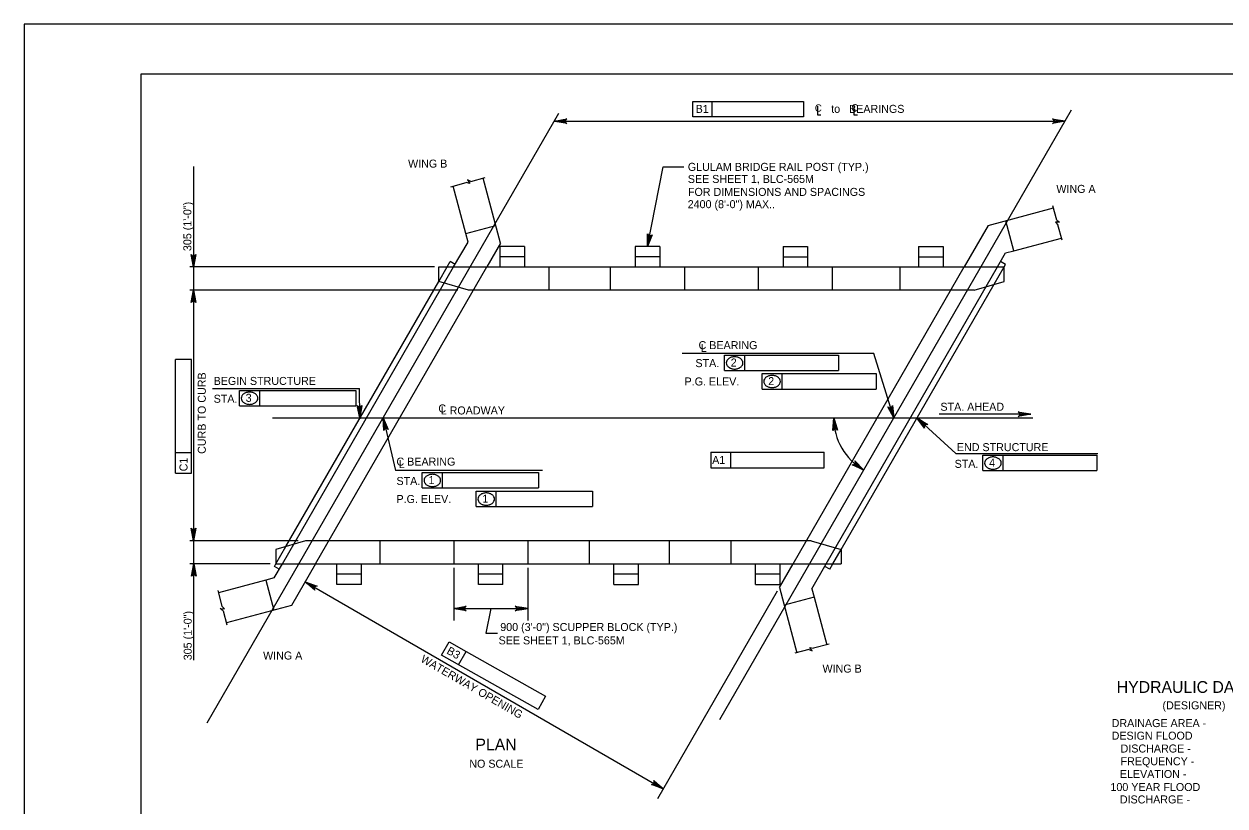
# Model space of a CAD drawing. Extents: x -13 to 81, y -176 to 0.
# Drawn here: x 0 to 18.01, y -11.71 to 0 of the extents above; entities that cross this region are included whole.
import ezdxf

# ---------------------------------------------------------------- set-up
doc = ezdxf.new("R2010")
doc.units = 0
for name, color, linetype in [('Level 1', 7, 'Continuous'), ('Level 2', 7, 'Continuous'), ('Level 3', 7, 'Continuous'), ('Level 4', 7, 'Continuous'), ('Level 62', 7, 'Continuous'), ('Level 63', 7, 'Continuous')]:
    doc.layers.add(name, color=color, linetype=linetype)

msp = doc.modelspace()

# ---------------------------------------------------------------- linework, layer by layer
at = {"layer": 'Level 1'}
msp.add_lwpolyline([(1.75, -21.25), (33.25, -21.25), (33.25, -0.75), (1.75, -0.75)], close=True, dxfattribs=at)
at = {"layer": 'Level 2'}
for p, q in [((7.144, -3.284), (6.882, -2.308)), ((6.623, -3.14), (6.432, -2.429)), ((14.457, -3.018), (15.433, -2.756)), ((6.623, -3.14), (7.073, -3.02)), ((14.457, -3.018), (14.097, -3.64)), ((14.842, -3.396), (14.721, -2.947)), ((6.657, -3.266), (6.623, -3.14)), ((14.842, -3.396), (15.553, -3.206)), ((6.441, -3.64), (6.657, -3.266)), ((7.144, -3.284), (6.938, -3.64)), ((7.502, -3.333), (7.133, -3.333)), ((7.133, -3.333), (7.133, -3.64)), ((7.502, -3.333), (7.502, -3.64)), ((9.532, -3.333), (9.163, -3.333)), ((9.163, -3.333), (9.163, -3.64)), ((9.532, -3.333), (9.532, -3.64)), ((11.379, -3.333), (11.748, -3.333)), ((11.379, -3.333), (11.379, -3.64)), ((11.748, -3.333), (11.748, -3.64)), ((13.409, -3.333), (13.778, -3.333)), ((13.409, -3.333), (13.409, -3.64)), ((13.778, -3.333), (13.778, -3.64)), ((14.716, -3.43), (14.842, -3.396)), ((6.342, -3.64), (6.389, -3.559)), ((6.463, -3.602), (6.389, -3.559)), ((14.594, -3.64), (14.716, -3.43)), ((14.715, -3.602), (14.641, -3.559)), ((3.873, -8.087), (6.441, -3.64)), ((4.371, -8.087), (6.938, -3.64)), ((6.218, -3.64), (14.693, -3.64)), ((6.218, -3.856), (6.218, -3.64)), ((6.218, -3.856), (6.342, -3.64)), ((11.53, -8.087), (14.097, -3.64)), ((12.027, -8.087), (14.594, -3.64)), ((14.543, -3.899), (14.693, -3.64)), ((14.693, -3.64), (14.715, -3.602)), ((14.693, -3.856), (14.693, -3.64)), ((3.925, -7.828), (6.218, -3.856)), ((6.665, -3.986), (6.218, -3.856)), ((12.25, -7.872), (14.543, -3.899)), ((14.246, -3.986), (14.693, -3.856)), ((14.246, -3.986), (6.665, -3.986)), ((4.222, -7.741), (3.775, -7.872)), ((11.803, -7.741), (4.222, -7.741)), ((11.803, -7.741), (12.25, -7.872)), ((3.775, -8.088), (3.925, -7.828)), ((3.775, -7.872), (3.775, -8.087)), ((12.125, -8.087), (12.25, -7.872)), ((12.25, -7.872), (12.25, -8.087)), ((3.752, -8.297), (3.873, -8.087)), ((3.753, -8.126), (3.775, -8.088)), ((3.775, -8.087), (12.25, -8.087)), ((4.371, -8.087), (4.011, -8.71)), ((4.69, -8.395), (4.69, -8.087)), ((5.059, -8.395), (5.059, -8.087)), ((6.812, -8.395), (6.812, -8.087)), ((7.181, -8.395), (7.181, -8.087)), ((8.843, -8.395), (8.843, -8.087)), ((9.212, -8.395), (9.212, -8.087)), ((10.966, -8.395), (10.966, -8.087)), ((11.324, -8.443), (11.53, -8.087)), ((11.335, -8.395), (11.335, -8.087)), ((11.811, -8.461), (12.027, -8.087)), ((12.079, -8.168), (12.125, -8.087)), ((3.827, -8.168), (3.753, -8.126)), ((12.079, -8.168), (12.005, -8.126)), ((3.626, -8.331), (2.914, -8.522)), ((3.752, -8.297), (3.626, -8.331)), ((3.626, -8.331), (3.746, -8.781)), ((5.059, -8.395), (4.69, -8.395)), ((7.181, -8.395), (6.812, -8.395)), ((8.843, -8.395), (9.212, -8.395)), ((10.966, -8.395), (11.335, -8.395)), ((11.324, -8.443), (11.586, -9.419)), ((11.811, -8.461), (11.845, -8.587)), ((11.845, -8.587), (11.395, -8.708)), ((11.845, -8.587), (12.035, -9.299)), ((4.011, -8.71), (3.035, -8.972))]:
    msp.add_line(p, q, dxfattribs=at)
at = {"layer": 'Level 3'}
for p, q in [((2.747, -10.469), (8.02, -1.335)), ((10.433, -10.417), (15.706, -1.284)), ((6.65, -2.335), (6.684, -2.387)), ((6.7, -2.357), (6.65, -2.335)), ((6.7, -2.357), (6.914, -2.3)), ((6.398, -2.438), (6.631, -2.375)), ((6.684, -2.387), (6.631, -2.375)), ((15.482, -2.938), (15.424, -2.724)), ((15.463, -2.967), (15.5, -3.007)), ((15.525, -2.97), (15.463, -2.967)), ((15.482, -2.938), (15.525, -2.97)), ((15.563, -3.24), (15.5, -3.007)), ((7.502, -3.487), (7.133, -3.487)), ((9.532, -3.487), (9.163, -3.487)), ((11.379, -3.487), (11.748, -3.487)), ((13.409, -3.487), (13.778, -3.487)), ((7.871, -3.986), (7.871, -3.64)), ((8.794, -3.986), (8.794, -3.64)), ((9.902, -3.64), (9.902, -3.97)), ((11.009, -3.64), (11.009, -3.986)), ((12.117, -3.64), (12.117, -3.986)), ((13.132, -3.64), (13.132, -3.986)), ((5.335, -7.741), (5.335, -8.087)), ((6.443, -7.741), (6.443, -8.087)), ((7.551, -7.741), (7.551, -8.087)), ((8.474, -7.741), (8.474, -8.087)), ((9.674, -7.741), (9.674, -8.087)), ((10.597, -7.741), (10.597, -8.087)), ((5.059, -8.241), (4.69, -8.241)), ((7.181, -8.241), (6.812, -8.241)), ((9.212, -8.241), (8.843, -8.241)), ((11.335, -8.241), (10.966, -8.241)), ((2.905, -8.487), (2.968, -8.72)), ((2.986, -8.79), (2.942, -8.757)), ((2.942, -8.757), (3.005, -8.761)), ((3.005, -8.761), (2.968, -8.72)), ((2.986, -8.79), (3.043, -9.003)), ((11.818, -9.392), (11.783, -9.34)), ((11.783, -9.34), (11.837, -9.352)), ((12.07, -9.29), (11.837, -9.352)), ((11.767, -9.371), (11.554, -9.428)), ((11.767, -9.371), (11.818, -9.392))]:
    msp.add_line(p, q, dxfattribs=at)
at = {"layer": 'Level 4'}
for p, q in [((10.027, -1.161), (10.316, -1.161)), ((10.027, -1.392), (10.027, -1.161)), ((10.316, -1.392), (10.316, -1.161)), ((10.316, -1.161), (11.688, -1.161)), ((11.688, -1.161), (11.688, -1.392)), ((11.894, -1.23), (11.894, -1.358)), ((12.44, -1.23), (12.44, -1.358)), ((11.688, -1.392), (10.027, -1.392)), ((11.894, -1.358), (11.948, -1.358)), ((12.44, -1.358), (12.494, -1.358)), ((7.951, -1.455), (15.607, -1.455)), ((2.543, -2.134), (2.543, -9.53)), ((9.347, -3.333), (9.581, -2.138)), ((9.581, -2.138), (9.89, -2.138)), ((6.155, -3.64), (2.485, -3.64)), ((6.504, -3.986), (2.485, -3.986)), ((2.51, -5.028), (2.273, -5.027)), ((2.273, -6.426), (2.273, -5.027)), ((2.51, -6.728), (2.51, -5.028)), ((12.741, -4.935), (9.869, -4.935)), ((10.502, -4.96), (10.805, -4.96)), ((10.502, -5.19), (10.502, -4.96)), ((10.805, -5.19), (10.805, -4.96)), ((10.805, -4.96), (12.212, -4.96)), ((12.212, -4.96), (12.212, -5.19)), ((13.04, -5.902), (12.741, -4.935)), ((10.502, -5.19), (12.212, -5.19)), ((11.064, -5.238), (11.367, -5.238)), ((11.064, -5.469), (11.064, -5.238)), ((11.367, -5.469), (11.367, -5.238)), ((11.367, -5.238), (12.774, -5.238)), ((12.774, -5.238), (12.774, -5.469)), ((2.828, -5.458), (5.031, -5.458)), ((3.23, -5.719), (3.23, -5.489)), ((3.23, -5.489), (3.533, -5.489)), ((3.533, -5.719), (3.533, -5.489)), ((3.533, -5.489), (4.973, -5.489)), ((4.973, -5.489), (4.973, -5.719)), ((5.033, -5.902), (5.031, -5.458)), ((11.064, -5.469), (12.774, -5.469)), ((3.23, -5.719), (4.973, -5.719)), ((3.723, -5.902), (15.124, -5.902)), ((5.384, -5.902), (5.569, -6.69)), ((13.387, -5.902), (13.971, -6.436)), ((15.093, -5.846), (13.719, -5.846)), ((2.273, -6.728), (2.273, -6.426)), ((2.51, -6.426), (2.273, -6.426)), ((10.297, -6.413), (10.599, -6.413)), ((10.297, -6.413), (10.297, -6.649)), ((10.599, -6.649), (10.599, -6.413)), ((10.599, -6.413), (11.998, -6.413)), ((11.998, -6.649), (11.998, -6.413)), ((13.971, -6.436), (16.099, -6.436)), ((14.375, -6.46), (14.678, -6.46)), ((14.375, -6.691), (14.375, -6.46)), ((14.678, -6.691), (14.678, -6.46)), ((14.678, -6.46), (16.086, -6.46)), ((16.086, -6.46), (16.086, -6.691)), ((10.297, -6.649), (11.998, -6.649)), ((2.273, -6.728), (2.51, -6.728)), ((7.772, -6.69), (5.569, -6.69)), ((5.971, -6.721), (6.274, -6.721)), ((5.971, -6.951), (5.971, -6.721)), ((6.274, -6.951), (6.274, -6.721)), ((6.274, -6.721), (7.714, -6.721)), ((7.714, -6.721), (7.714, -6.951)), ((14.375, -6.691), (16.086, -6.691)), ((5.971, -6.951), (7.714, -6.951)), ((6.778, -7.23), (6.778, -6.999)), ((6.778, -6.999), (7.081, -6.999)), ((7.081, -7.23), (7.081, -6.999)), ((7.081, -6.999), (8.522, -6.999)), ((8.522, -6.999), (8.522, -7.23)), ((6.778, -7.23), (8.522, -7.23)), ((4.112, -7.741), (2.485, -7.741)), ((3.689, -8.087), (2.485, -8.087)), ((6.443, -8.149), (6.443, -8.934)), ((7.551, -8.149), (7.551, -8.934)), ((4.215, -8.357), (9.584, -11.457)), ((11.293, -8.497), (9.496, -11.61)), ((6.443, -8.757), (7.551, -8.757)), ((6.997, -8.757), (6.923, -9.126)), ((6.923, -9.126), (7.1, -9.126)), ((6.259, -9.457), (6.372, -9.256)), ((6.372, -9.256), (6.628, -9.4)), ((7.707, -10.271), (6.259, -9.457)), ((6.515, -9.601), (6.628, -9.4)), ((6.628, -9.4), (7.82, -10.07)), ((7.82, -10.07), (7.707, -10.271))]:
    msp.add_line(p, q, dxfattribs=at)
for points in [[(7.951, -1.455), (8.137, -1.42), (8.123, -1.43), (8.116, -1.443), (8.113, -1.455), (8.116, -1.468), (8.123, -1.48), (8.137, -1.49), (7.951, -1.455), (8.123, -1.48), (8.116, -1.468), (7.951, -1.455), (8.113, -1.455), (8.116, -1.443), (7.951, -1.455), (8.123, -1.43)], [(15.607, -1.455), (15.421, -1.49), (15.435, -1.48), (15.443, -1.468), (15.445, -1.455), (15.443, -1.443), (15.435, -1.43), (15.421, -1.42), (15.607, -1.455), (15.435, -1.43), (15.443, -1.443), (15.607, -1.455), (15.445, -1.455), (15.443, -1.468), (15.607, -1.455), (15.435, -1.48)], [(9.347, -3.333), (9.349, -3.143), (9.356, -3.159), (9.367, -3.169), (9.378, -3.173), (9.391, -3.174), (9.405, -3.169), (9.417, -3.156), (9.347, -3.333), (9.405, -3.169), (9.391, -3.174), (9.347, -3.333), (9.378, -3.173), (9.367, -3.169), (9.347, -3.333), (9.356, -3.159)], [(2.543, -3.64), (2.508, -3.454), (2.518, -3.468), (2.53, -3.476), (2.543, -3.478), (2.555, -3.476), (2.568, -3.468), (2.578, -3.454), (2.543, -3.64), (2.568, -3.468), (2.555, -3.476), (2.543, -3.64), (2.543, -3.478), (2.53, -3.476), (2.543, -3.64), (2.518, -3.468)], [(2.543, -3.986), (2.578, -4.173), (2.568, -4.159), (2.555, -4.151), (2.543, -4.149), (2.53, -4.151), (2.518, -4.159), (2.508, -4.173), (2.543, -3.986), (2.518, -4.159), (2.53, -4.151), (2.543, -3.986), (2.543, -4.149), (2.555, -4.151), (2.543, -3.986), (2.568, -4.159)], [(5.033, -5.902), (4.997, -5.716), (5.007, -5.73), (5.02, -5.737), (5.032, -5.739), (5.045, -5.737), (5.057, -5.73), (5.067, -5.715), (5.033, -5.902), (5.057, -5.73), (5.045, -5.737), (5.033, -5.902), (5.032, -5.739), (5.02, -5.737), (5.033, -5.902), (5.007, -5.73)], [(13.04, -5.902), (12.952, -5.734), (12.965, -5.745), (12.979, -5.748), (12.992, -5.747), (13.003, -5.741), (13.013, -5.73), (13.018, -5.714), (13.04, -5.902), (13.013, -5.73), (13.003, -5.741), (13.04, -5.902), (12.992, -5.747), (12.979, -5.748), (13.04, -5.902), (12.965, -5.745)], [(5.384, -5.902), (5.46, -6.075), (5.447, -6.064), (5.433, -6.059), (5.421, -6.06), (5.409, -6.065), (5.399, -6.075), (5.392, -6.091), (5.384, -5.902), (5.399, -6.075), (5.409, -6.065), (5.384, -5.902), (5.421, -6.06), (5.433, -6.059), (5.384, -5.902), (5.447, -6.064)], [(12.139, -5.902), (12.196, -6.083), (12.184, -6.07), (12.171, -6.064), (12.158, -6.063), (12.146, -6.067), (12.135, -6.076), (12.126, -6.091), (12.139, -5.902), (12.135, -6.076), (12.146, -6.067), (12.139, -5.902), (12.158, -6.063), (12.171, -6.064), (12.139, -5.902), (12.184, -6.07)], [(13.387, -5.902), (13.548, -6.002), (13.531, -5.999), (13.517, -6.004), (13.507, -6.012), (13.5, -6.022), (13.497, -6.037), (13.501, -6.053), (13.387, -5.902), (13.497, -6.037), (13.5, -6.022), (13.387, -5.902), (13.507, -6.012), (13.517, -6.004), (13.387, -5.902), (13.531, -5.999)], [(15.093, -5.846), (14.907, -5.881), (14.921, -5.871), (14.929, -5.858), (14.931, -5.846), (14.929, -5.833), (14.921, -5.821), (14.907, -5.811), (15.093, -5.846), (14.921, -5.821), (14.929, -5.833), (15.093, -5.846), (14.931, -5.846), (14.929, -5.858), (15.093, -5.846), (14.921, -5.871)], [(12.589, -6.683), (12.418, -6.602), (12.435, -6.602), (12.448, -6.597), (12.457, -6.588), (12.463, -6.576), (12.464, -6.562), (12.458, -6.545), (12.589, -6.683), (12.464, -6.562), (12.463, -6.576), (12.589, -6.683), (12.457, -6.588), (12.448, -6.597), (12.589, -6.683), (12.435, -6.602)], [(2.543, -7.741), (2.508, -7.555), (2.518, -7.569), (2.53, -7.577), (2.543, -7.579), (2.555, -7.577), (2.568, -7.569), (2.578, -7.555), (2.543, -7.741), (2.568, -7.569), (2.555, -7.577), (2.543, -7.741), (2.543, -7.579), (2.53, -7.577), (2.543, -7.741), (2.518, -7.569)], [(2.547, -8.088), (2.582, -8.274), (2.572, -8.26), (2.56, -8.253), (2.547, -8.25), (2.535, -8.253), (2.522, -8.26), (2.512, -8.274), (2.547, -8.088), (2.522, -8.26), (2.535, -8.253), (2.547, -8.088), (2.547, -8.25), (2.56, -8.253), (2.547, -8.088), (2.572, -8.26)], [(4.215, -8.357), (4.394, -8.42), (4.377, -8.421), (4.364, -8.428), (4.356, -8.438), (4.351, -8.45), (4.352, -8.464), (4.359, -8.48), (4.215, -8.357), (4.352, -8.464), (4.351, -8.45), (4.215, -8.357), (4.356, -8.438), (4.364, -8.428), (4.215, -8.357), (4.377, -8.421)], [(6.443, -8.757), (6.629, -8.722), (6.615, -8.732), (6.607, -8.745), (6.605, -8.757), (6.607, -8.77), (6.615, -8.782), (6.629, -8.792), (6.443, -8.757), (6.615, -8.782), (6.607, -8.77), (6.443, -8.757), (6.605, -8.757), (6.607, -8.745), (6.443, -8.757), (6.615, -8.732)], [(7.551, -8.757), (7.365, -8.792), (7.379, -8.782), (7.386, -8.77), (7.388, -8.757), (7.386, -8.745), (7.379, -8.732), (7.365, -8.722), (7.551, -8.757), (7.379, -8.732), (7.386, -8.745), (7.551, -8.757), (7.388, -8.757), (7.386, -8.77), (7.551, -8.757), (7.379, -8.782)], [(9.584, -11.457), (9.405, -11.394), (9.423, -11.392), (9.435, -11.385), (9.444, -11.375), (9.448, -11.364), (9.448, -11.349), (9.44, -11.333), (9.584, -11.457), (9.448, -11.349), (9.448, -11.364), (9.584, -11.457), (9.444, -11.375), (9.435, -11.385), (9.584, -11.457), (9.423, -11.392)]]:
    msp.add_lwpolyline(points, dxfattribs=at)
for points in [[(2.524, -3.525), (2.562, -3.525), (2.543, -3.64)], [(2.524, -4.102), (2.562, -4.102), (2.543, -3.986)], [(5.052, -5.796), (5.013, -5.796), (5.033, -5.914)], [(5.391, -6.021), (5.43, -6.013), (5.384, -5.902)], [(13.024, -5.783), (12.986, -5.795), (13.04, -5.902)], [(13.461, -5.996), (13.487, -5.967), (13.387, -5.902)], [(2.524, -7.626), (2.562, -7.626), (2.543, -7.741)], [(2.524, -8.203), (2.562, -8.203), (2.543, -8.087)], [(6.561, -8.737), (6.561, -8.777), (6.443, -8.757)], [(7.433, -8.737), (7.433, -8.777), (7.551, -8.757)], [(9.492, -11.381), (9.472, -11.415), (9.584, -11.457)]]:
    msp.add_lwpolyline(points, close=True, dxfattribs=at)
for centre, radius, start, end in [((10.624, -5.092), 0.0995, 126.3544, 150.6308), ((10.642, -5.116), 0.129, 106.9552, 126.3544), ((10.653, -5.154), 0.169, 90, 106.9552), ((10.653, -5.154), 0.169, 73.0448, 90), ((10.665, -5.116), 0.129, 53.6456, 73.0448), ((10.683, -5.092), 0.0995, 29.3692, 53.6456), ((10.597, -5.077), 0.0684, 150.6308, 180), ((10.597, -5.077), 0.0684, 180, 209.3692), ((10.624, -5.062), 0.0995, 209.3692, 233.6456), ((10.642, -5.038), 0.129, 233.6456, 253.0448), ((10.653, -5), 0.169, 253.0448, 270), ((10.653, -5), 0.169, 270, 286.9552), ((10.665, -5.038), 0.129, 286.9552, 306.3544), ((10.683, -5.062), 0.0995, 306.3544, 330.6308), ((10.71, -5.077), 0.0684, 0, 29.3692), ((10.71, -5.077), 0.0684, 330.6308, 0), ((11.159, -5.355), 0.0684, 150.6308, 180), ((11.159, -5.355), 0.0684, 180, 209.3692), ((11.186, -5.371), 0.0995, 126.3544, 150.6308), ((11.186, -5.34), 0.0995, 209.3692, 233.6456), ((11.203, -5.395), 0.129, 106.9552, 126.3544), ((11.215, -5.433), 0.169, 90, 106.9552), ((11.215, -5.433), 0.169, 73.0448, 90), ((11.227, -5.395), 0.129, 53.6456, 73.0448), ((11.244, -5.371), 0.0995, 29.3692, 53.6456), ((11.244, -5.34), 0.0995, 306.3544, 330.6308), ((11.271, -5.355), 0.0684, 0, 29.3692), ((11.271, -5.355), 0.0684, 330.6308, 0), ((3.325, -5.606), 0.0684, 150.6308, 180), ((3.352, -5.621), 0.0995, 126.3544, 150.6308), ((3.37, -5.645), 0.129, 106.9552, 126.3544), ((3.381, -5.683), 0.169, 90, 106.9552), ((3.381, -5.683), 0.169, 73.0448, 90), ((3.393, -5.645), 0.129, 53.6456, 73.0448), ((3.41, -5.621), 0.0995, 29.3692, 53.6456), ((3.437, -5.606), 0.0684, 0, 29.3692), ((11.203, -5.316), 0.129, 233.6456, 253.0448), ((11.215, -5.278), 0.169, 253.0448, 270), ((11.215, -5.278), 0.169, 270, 286.9552), ((11.227, -5.316), 0.129, 286.9552, 306.3544), ((3.325, -5.606), 0.0684, 180, 209.3692), ((3.352, -5.591), 0.0995, 209.3692, 233.6456), ((3.37, -5.567), 0.129, 233.6456, 253.0448), ((3.381, -5.529), 0.169, 253.0448, 270), ((3.381, -5.529), 0.169, 270, 286.9552), ((3.393, -5.567), 0.129, 286.9552, 306.3544), ((3.41, -5.591), 0.0995, 306.3544, 330.6308), ((3.437, -5.606), 0.0684, 330.6308, 0), ((13.04, -5.902), 0.901, 179.9993, 239.9995), ((14.47, -6.577), 0.0684, 150.6308, 180), ((14.47, -6.577), 0.0684, 180, 209.3692), ((14.497, -6.593), 0.0995, 126.3544, 150.6308), ((14.497, -6.562), 0.0995, 209.3692, 233.6456), ((14.515, -6.617), 0.129, 106.9552, 126.3544), ((14.515, -6.538), 0.129, 233.6456, 253.0448), ((14.527, -6.655), 0.169, 90, 106.9552), ((14.527, -6.655), 0.169, 73.0448, 90), ((14.538, -6.617), 0.129, 53.6456, 73.0448), ((14.538, -6.538), 0.129, 286.9552, 306.3544), ((14.556, -6.593), 0.0995, 29.3692, 53.6456), ((14.556, -6.562), 0.0995, 306.3544, 330.6308), ((14.583, -6.577), 0.0684, 0, 29.3692), ((14.583, -6.577), 0.0684, 330.6308, 0), ((6.066, -6.838), 0.0684, 150.6308, 180), ((6.066, -6.838), 0.0684, 180, 209.3692), ((6.093, -6.853), 0.0995, 126.3544, 150.6308), ((6.111, -6.877), 0.129, 106.9552, 126.3544), ((6.122, -6.915), 0.169, 90, 106.9552), ((6.122, -6.915), 0.169, 73.0448, 90), ((6.134, -6.877), 0.129, 53.6456, 73.0448), ((6.151, -6.853), 0.0995, 29.3692, 53.6456), ((6.178, -6.838), 0.0684, 0, 29.3692), ((6.178, -6.838), 0.0684, 330.6308, 0), ((14.527, -6.5), 0.169, 253.0448, 270), ((14.527, -6.5), 0.169, 270, 286.9552), ((6.093, -6.823), 0.0995, 209.3692, 233.6456), ((6.111, -6.799), 0.129, 233.6456, 253.0448), ((6.122, -6.761), 0.169, 253.0448, 270), ((6.122, -6.761), 0.169, 270, 286.9552), ((6.134, -6.799), 0.129, 286.9552, 306.3544), ((6.151, -6.823), 0.0995, 306.3544, 330.6308), ((6.873, -7.117), 0.0684, 150.6308, 180), ((6.873, -7.117), 0.0684, 180, 209.3692), ((6.9, -7.132), 0.0995, 126.3544, 150.6308), ((6.9, -7.101), 0.0995, 209.3692, 233.6456), ((6.918, -7.156), 0.129, 106.9552, 126.3544), ((6.918, -7.077), 0.129, 233.6456, 253.0448), ((6.93, -7.194), 0.169, 90, 106.9552), ((6.93, -7.04), 0.169, 253.0448, 270), ((6.93, -7.194), 0.169, 73.0448, 90), ((6.93, -7.04), 0.169, 270, 286.9552), ((6.941, -7.156), 0.129, 53.6456, 73.0448), ((6.941, -7.077), 0.129, 286.9552, 306.3544), ((6.959, -7.132), 0.0995, 29.3692, 53.6456), ((6.959, -7.101), 0.0995, 306.3544, 330.6308), ((6.986, -7.117), 0.0684, 0, 29.3692), ((6.986, -7.117), 0.0684, 330.6308, 0)]:
    msp.add_arc(centre, radius, start, end, dxfattribs=at)
at = {"layer": 'Level 62'}
msp.add_line((0, 0), (0, 0), dxfattribs=at)
at = {"layer": 'Level 63'}
msp.add_lwpolyline([(0, -22), (34, -22), (34, 0), (0, 0)], close=True, dxfattribs=at)

# ---------------------------------------------------------------- texts
at = {"layer": 'Level 4'}
for s, height, p in [('B1', 0.12, (10.069, -1.331)), ('C', 0.109, (11.856, -1.313)), ('to   BEARINGS', 0.12, (12.102, -1.331)), ('C', 0.109, (12.403, -1.31)), ('WING B', 0.12, (5.758, -2.151)), ('GLULAM BRIDGE RAIL POST (TYP.)', 0.12, (9.952, -2.2)), ('SEE SHEET 1, BLC-565M', 0.12, (9.952, -2.381)), ('FOR DIMENSIONS AND SPACINGS', 0.12, (9.954, -2.575)), ('WING A', 0.12, (15.477, -2.53)), ('2400 (8\'-0") MAX..', 0.12, (9.95, -2.759)), ('C BEARING', 0.12, (10.113, -4.871)), ('L', 0.12, (10.146, -4.913)), ('STA.', 0.12, (10.066, -5.14)), ('2', 0.12, (10.595, -5.131)), ('BEGIN STRUCTURE', 0.12, (2.843, -5.407)), ('P.G. ELEV.', 0.12, (9.903, -5.415)), ('2', 0.12, (11.157, -5.41)), ('STA.', 0.12, (2.843, -5.674)), ('3', 0.12, (3.323, -5.66)), ('C', 0.12, (6.212, -5.819)), ('L ROADWAY', 0.12, (6.247, -5.849)), ('STA. AHEAD', 0.12, (13.739, -5.794)), ('END STRUCTURE', 0.12, (13.986, -6.399)), ('C BEARING', 0.12, (5.584, -6.616)), ('L', 0.12, (5.617, -6.653)), ('STA.', 0.12, (13.952, -6.649)), ('4', 0.12, (14.469, -6.632)), ('STA.', 0.12, (5.584, -6.906)), ('1', 0.12, (6.064, -6.892)), ('P.G. ELEV.', 0.12, (5.584, -7.176)), ('1', 0.12, (6.872, -7.171)), ('900 (3\'-0") SCUPPER BLOCK (TYP.)', 0.12, (7.14, -9.094)), ('SEE SHEET 1, BLC-565M', 0.12, (7.115, -9.294)), ('WING A', 0.12, (3.584, -9.521)), ('WING B', 0.12, (11.971, -9.717)), ('HYDRAULIC DATA', 0.17717, (16.382, -10.021)), ('(DESIGNER)', 0.12, (17.068, -10.267)), ('DRAINAGE AREA - ', 0.12, (16.306, -10.533)), ('DESIGN FLOOD  ', 0.12, (16.306, -10.722)), ('PLAN', 0.1772, (6.767, -10.883)), ('   DISCHARGE - ', 0.12, (16.306, -10.914)), ('   FREQUENCY - ', 0.12, (16.306, -11.105)), ('NO SCALE', 0.12, (6.676, -11.142)), ('   ELEVATION - ', 0.12, (16.295, -11.296)), ('100 YEAR FLOOD', 0.12, (16.288, -11.491)), ('   DISCHARGE - ', 0.12, (16.295, -11.677))]:
    msp.add_text(s, height=height, dxfattribs=at).set_placement(p)
for s, rotation, p in [('305 (1\'-0")', 90, (2.509, -3.402)), ('CURB TO CURB', 90, (2.725, -6.44)), ('A1', 359.9382, (10.317, -6.591)), ('C1', 89.9382, (2.451, -6.702)), ('305 (1\'-0")', 90, (2.514, -9.532)), ('B3', 330.6611, (6.326, -9.425)), ('WATERWAY OPENING', 330, (5.936, -9.548))]:
    msp.add_text(s, height=0.12, rotation=rotation, dxfattribs=at).set_placement(p)

doc.saveas('drawing.dxf')
